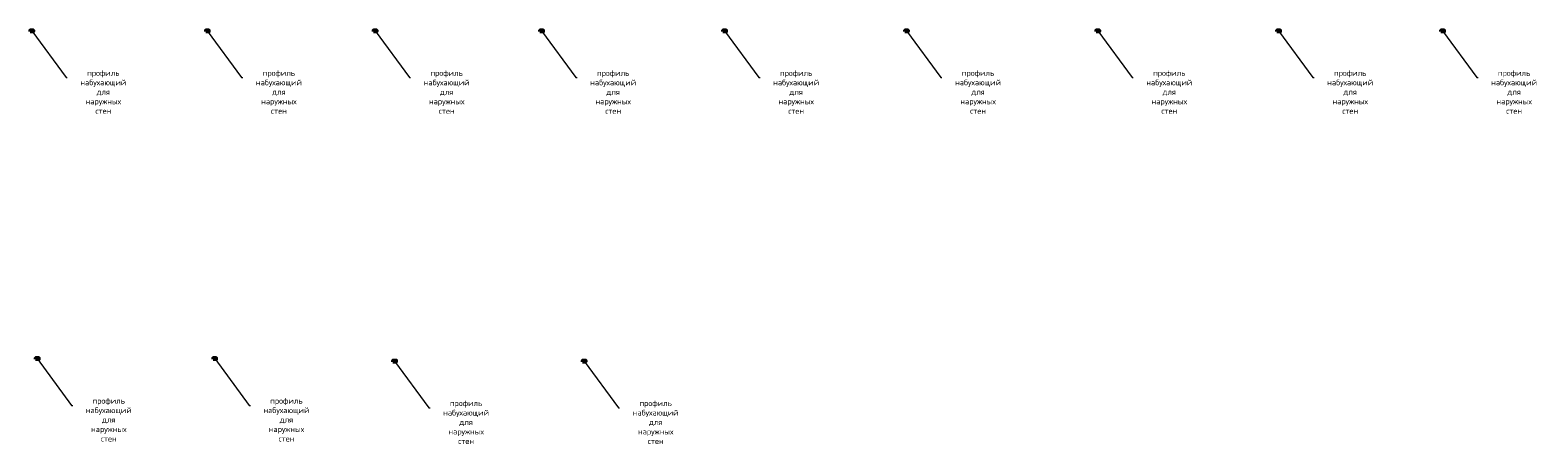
# Model space of a CAD drawing. Header units: millimetres. Extents: x 376598 to 1249954, y -318491 to -22134.
# Tile 346 of 444: x 909923 to 976327, y -163807 to -145526. Entities that reach past the tile are written whole.
import ezdxf
from ezdxf import colors
from ezdxf.entities.mleader import LeaderData, LeaderLine
from ezdxf.math import Vec2, Vec3

# ---------------------------------------------------------------- set-up
doc = ezdxf.new("R2010")
doc.units = ezdxf.units.MM
doc.layers.add('подоснова', color=151, linetype='Continuous', lineweight=5)
doc.layers.add('РАЗМЕРЫ', color=1, linetype='Continuous', lineweight=9)
doc.styles.add('GOST-2.304_Type-B', font='GOST_Common.ttf')

# ---------------------------------------------------------------- blocks, each defined once
blk = doc.blocks.new('_None')

msp = doc.modelspace()

# ---------------------------------------------------------------- hatches: boundary and pattern name
at = {"layer": 'РАЗМЕРЫ', "lineweight": 50, "transparency": 33554648}
h = msp.add_hatch(dxfattribs=at)
h.set_pattern_fill('ANGLE', color=1)
h.set_pattern_definition([(0, (376887.111, -103562.346), (0, 6.985), [5.08, -1.905]), (90, (376887.111, -103562.346), (-6.985, 4e-16), [5.08, -1.905])])
h.paths.add_polyline_path([(910066.9, -145526), (909922.9, -145526), (909922.9, -145584.2), (910066.9, -145584.2)])
h = msp.add_hatch(dxfattribs=at)
h.set_pattern_fill('ANGLE', color=1)
h.set_pattern_definition([(0, (384618.4145, -103562.346), (0, 6.985), [5.08, -1.905]), (90, (384618.4145, -103562.346), (-6.985, 4e-16), [5.08, -1.905])])
h.paths.add_polyline_path([(917798.2, -145526), (917654.2, -145526), (917654.2, -145584.2), (917798.2, -145584.2)])
h = msp.add_hatch(dxfattribs=at)
h.set_pattern_fill('ANGLE', color=1)
h.set_pattern_definition([(0, (392008.4975, -103564.5145), (0, 6.985), [5.08, -1.905]), (90, (392008.4975, -103564.5145), (-6.985, 4e-16), [5.08, -1.905])])
h.paths.add_polyline_path([(925188.3, -145528.1), (925044.3, -145528.1), (925044.3, -145586.4), (925188.3, -145586.4)])
h = msp.add_hatch(dxfattribs=at)
h.set_pattern_fill('ANGLE', color=1)
h.set_pattern_definition([(0, (399341.266, -103564.5145), (0, 6.985), [5.08, -1.905]), (90, (399341.266, -103564.5145), (-6.985, 4e-16), [5.08, -1.905])])
h.paths.add_polyline_path([(932521.1, -145528.1), (932377.1, -145528.1), (932377.1, -145586.4), (932521.1, -145586.4)])
h = msp.add_hatch(dxfattribs=at)
h.set_pattern_fill('ANGLE', color=1)
h.set_pattern_definition([(0, (407400.492, -103564.5145), (0, 6.985), [5.08, -1.905]), (90, (407400.492, -103564.5145), (-6.985, 4e-16), [5.08, -1.905])])
h.paths.add_polyline_path([(940580.3, -145528.1), (940436.3, -145528.1), (940436.3, -145586.4), (940580.3, -145586.4)])
h = msp.add_hatch(dxfattribs=at)
h.set_pattern_fill('ANGLE', color=1)
h.set_pattern_definition([(0, (415412.479, -103562.346), (0, 6.985), [5.08, -1.905]), (90, (415412.479, -103562.346), (-6.985, 4e-16), [5.08, -1.905])])
h.paths.add_polyline_path([(948592.3, -145526), (948448.3, -145526), (948448.3, -145584.2), (948592.3, -145584.2)])
h = msp.add_hatch(dxfattribs=at)
h.set_pattern_fill('ANGLE', color=1)
h.set_pattern_definition([(0, (423834.353, -103562.346), (0, 6.985), [5.08, -1.905]), (90, (423834.353, -103562.346), (-6.985, 4e-16), [5.08, -1.905])])
h.paths.add_polyline_path([(957014.1, -145526), (956870.2, -145526), (956870.2, -145584.2), (957014.1, -145584.2)])
h = msp.add_hatch(dxfattribs=at)
h.set_pattern_fill('ANGLE', color=1)
h.set_pattern_definition([(0, (431802.103, -103562.346), (0, 6.985), [5.08, -1.905]), (90, (431802.103, -103562.346), (-6.985, 4e-16), [5.08, -1.905])])
h.paths.add_polyline_path([(964981.9, -145526), (964837.9, -145526), (964837.9, -145584.2), (964981.9, -145584.2)])
h = msp.add_hatch(dxfattribs=at)
h.set_pattern_fill('ANGLE', color=1)
h.set_pattern_definition([(0, (439022.313, -103562.346), (0, 6.985), [5.08, -1.905]), (90, (439022.313, -103562.346), (-6.985, 4e-16), [5.08, -1.905])])
h.paths.add_polyline_path([(972202.1, -145526), (972058.1, -145526), (972058.1, -145584.2), (972202.1, -145584.2)])
h = msp.add_hatch(dxfattribs=at)
h.set_pattern_fill('ANGLE', color=1)
h.set_pattern_definition([(0, (377125.848, -117980.4065), (0, 6.985), [5.08, -1.905]), (90, (377125.848, -117980.4065), (-6.985, 4e-16), [5.08, -1.905])])
h.paths.add_polyline_path([(910305.6, -159944), (910161.7, -159944), (910161.7, -160002.3), (910305.6, -160002.3)])
h = msp.add_hatch(dxfattribs=at)
h.set_pattern_fill('ANGLE', color=1)
h.set_pattern_definition([(0, (384941.3005, -117980.4065), (0, 6.985), [5.08, -1.905]), (90, (384941.3005, -117980.4065), (-6.985, 4e-16), [5.08, -1.905])])
h.paths.add_polyline_path([(918121.1, -159944), (917977.1, -159944), (917977.1, -160002.3), (918121.1, -160002.3)])
h = msp.add_hatch(dxfattribs=at)
h.set_pattern_fill('ANGLE', color=1)
h.set_pattern_definition([(0, (392864.4115, -118087.408), (0, 6.985), [5.08, -1.905]), (90, (392864.4115, -118087.408), (-6.985, 4e-16), [5.08, -1.905])])
h.paths.add_polyline_path([(926044.2, -160051), (925900.2, -160051), (925900.2, -160109.3), (926044.2, -160109.3)])
h = msp.add_hatch(dxfattribs=at)
h.set_pattern_fill('ANGLE', color=1)
h.set_pattern_definition([(0, (401214.7464, -118087.408), (0, 6.985), [5.08, -1.905]), (90, (401214.7464, -118087.408), (-6.985, 4e-16), [5.08, -1.905])])
h.paths.add_polyline_path([(934394.5, -160051), (934250.6, -160051), (934250.6, -160109.3), (934394.5, -160109.3)])

# ---------------------------------------------------------------- linework, layer by layer
at = {"layer": 'РАЗМЕРЫ', "color": 1, "lineweight": 50}
for points in [[(909922.9, -145584.2), (910066.9, -145584.2), (910066.9, -145526), (909922.9, -145526)], [(917654.2, -145584.2), (917798.2, -145584.2), (917798.2, -145526), (917654.2, -145526)], [(925044.3, -145586.4), (925188.3, -145586.4), (925188.3, -145528.1), (925044.3, -145528.1)], [(932377.1, -145586.4), (932521.1, -145586.4), (932521.1, -145528.1), (932377.1, -145528.1)], [(940436.3, -145586.4), (940580.3, -145586.4), (940580.3, -145528.1), (940436.3, -145528.1)], [(948448.3, -145584.2), (948592.3, -145584.2), (948592.3, -145526), (948448.3, -145526)], [(956870.2, -145584.2), (957014.1, -145584.2), (957014.1, -145526), (956870.2, -145526)], [(964837.9, -145584.2), (964981.9, -145584.2), (964981.9, -145526), (964837.9, -145526)], [(972058.1, -145584.2), (972202.1, -145584.2), (972202.1, -145526), (972058.1, -145526)], [(910161.7, -160002.3), (910305.6, -160002.3), (910305.6, -159944), (910161.7, -159944)], [(917977.1, -160002.3), (918121.1, -160002.3), (918121.1, -159944), (917977.1, -159944)], [(925900.2, -160109.3), (926044.2, -160109.3), (926044.2, -160051), (925900.2, -160051)], [(934250.6, -160109.3), (934394.5, -160109.3), (934394.5, -160051), (934250.6, -160051)]]:
    msp.add_lwpolyline(points, close=True, dxfattribs=at)

# ---------------------------------------------------------------- leaders
at = {"layer": 'подоснова'}
ml = msp.add_multileader_mtext('Standard', dxfattribs=at)
ml.set_content('{\\C0;профиль набухающий\\Pдля наружных  стен}', color=256, style='GOST-2.304_Type-B')
ml.set_leader_properties(color=256, linetype='ByLayer', lineweight=15)
ml.set_arrow_properties(name='NONE')
ml.build(insert=Vec2(0, 0))
ml.multileader.update_dxf_attribs({"text_left_attachment_type": 6, "text_right_attachment_type": 6, "dogleg_length": 10, "arrow_head_size": 18})
ctx = ml.context
ctx.base_point, ctx.char_height, ctx.arrow_head_size, ctx.landing_gap_size, ctx.plane_origin = Vec3(911514.7, -147609.2), 250, 18, 20, Vec3(906935.3, -146255.5)
ctx.left_attachment, ctx.right_attachment, ctx.text_align_type = 6, 6, 1
notes = []
notes.append((ctx, [(0, (1, 1, 0), (911504.7, -147609.2), (1, 0), 10, [(0, [(909994.9, -145555.1)], 0, [])])]))
ctx.mtext.insert, ctx.mtext.width, ctx.mtext.alignment, ctx.mtext.flow_direction = Vec3(913146.3, -147284.2), 22.898, 2, 5
ml = msp.add_multileader_mtext('Standard', dxfattribs=at)
ml.set_content('{\\C0;профиль набухающий\\Pдля наружных  стен}', color=256, style='GOST-2.304_Type-B')
ml.set_leader_properties(color=256, linetype='ByLayer', lineweight=15)
ml.set_arrow_properties(name='NONE')
ml.build(insert=Vec2(0, 0))
ml.multileader.update_dxf_attribs({"text_left_attachment_type": 6, "text_right_attachment_type": 6, "dogleg_length": 10, "arrow_head_size": 18})
ctx = ml.context
ctx.base_point, ctx.char_height, ctx.arrow_head_size, ctx.landing_gap_size, ctx.plane_origin = Vec3(919246, -147609.2), 250, 18, 20, Vec3(914666.6, -146255.5)
ctx.left_attachment, ctx.right_attachment, ctx.text_align_type = 6, 6, 1
notes.append((ctx, [(0, (1, 1, 0), (919236, -147609.2), (1, 0), 10, [(0, [(917726.2, -145555.1)], 0, [])])]))
ctx.mtext.insert, ctx.mtext.width, ctx.mtext.alignment, ctx.mtext.flow_direction = Vec3(920877.6, -147284.2), 22.898, 2, 5
ml = msp.add_multileader_mtext('Standard', dxfattribs=at)
ml.set_content('{\\C0;профиль набухающий\\Pдля наружных  стен}', color=256, style='GOST-2.304_Type-B')
ml.set_leader_properties(color=256, linetype='ByLayer', lineweight=15)
ml.set_arrow_properties(name='NONE')
ml.build(insert=Vec2(0, 0))
ml.multileader.update_dxf_attribs({"text_left_attachment_type": 6, "text_right_attachment_type": 6, "dogleg_length": 10, "arrow_head_size": 18})
ctx = ml.context
ctx.base_point, ctx.char_height, ctx.arrow_head_size, ctx.landing_gap_size, ctx.plane_origin = Vec3(926636.1, -147611.4), 250, 18, 20, Vec3(922056.7, -146257.6)
ctx.left_attachment, ctx.right_attachment, ctx.text_align_type = 6, 6, 1
notes.append((ctx, [(0, (1, 1, 0), (926626.1, -147611.4), (1, 0), 10, [(0, [(925116.3, -145557.3)], 0, [])])]))
ctx.mtext.insert, ctx.mtext.width, ctx.mtext.alignment, ctx.mtext.flow_direction = Vec3(928267.7, -147286.4), 22.898, 2, 5
ml = msp.add_multileader_mtext('Standard', dxfattribs=at)
ml.set_content('{\\C0;профиль набухающий\\Pдля наружных  стен}', color=256, style='GOST-2.304_Type-B')
ml.set_leader_properties(color=256, linetype='ByLayer', lineweight=15)
ml.set_arrow_properties(name='NONE')
ml.build(insert=Vec2(0, 0))
ml.multileader.update_dxf_attribs({"text_left_attachment_type": 6, "text_right_attachment_type": 6, "dogleg_length": 10, "arrow_head_size": 18})
ctx = ml.context
ctx.base_point, ctx.char_height, ctx.arrow_head_size, ctx.landing_gap_size, ctx.plane_origin = Vec3(933968.9, -147611.4), 250, 18, 20, Vec3(929389.4, -146257.6)
ctx.left_attachment, ctx.right_attachment, ctx.text_align_type = 6, 6, 1
notes.append((ctx, [(0, (1, 1, 0), (933958.9, -147611.4), (1, 0), 10, [(0, [(932449.1, -145557.3)], 0, [])])]))
ctx.mtext.insert, ctx.mtext.width, ctx.mtext.alignment, ctx.mtext.flow_direction = Vec3(935600.4, -147286.4), 22.898, 2, 5
ml = msp.add_multileader_mtext('Standard', dxfattribs=at)
ml.set_content('{\\C0;профиль набухающий\\Pдля наружных  стен}', color=256, style='GOST-2.304_Type-B')
ml.set_leader_properties(color=256, linetype='ByLayer', lineweight=15)
ml.set_arrow_properties(name='NONE')
ml.build(insert=Vec2(0, 0))
ml.multileader.update_dxf_attribs({"text_left_attachment_type": 6, "text_right_attachment_type": 6, "dogleg_length": 10, "arrow_head_size": 18})
ctx = ml.context
ctx.base_point, ctx.char_height, ctx.arrow_head_size, ctx.landing_gap_size, ctx.plane_origin = Vec3(942028.1, -147611.4), 250, 18, 20, Vec3(937448.7, -146257.6)
ctx.left_attachment, ctx.right_attachment, ctx.text_align_type = 6, 6, 1
notes.append((ctx, [(0, (1, 1, 0), (942018.1, -147611.4), (1, 0), 10, [(0, [(940508.3, -145557.3)], 0, [])])]))
ctx.mtext.insert, ctx.mtext.width, ctx.mtext.alignment, ctx.mtext.flow_direction = Vec3(943659.6, -147286.4), 22.898, 2, 5
ml = msp.add_multileader_mtext('Standard', dxfattribs=at)
ml.set_content('{\\C0;профиль набухающий\\Pдля наружных  стен}', color=256, style='GOST-2.304_Type-B')
ml.set_leader_properties(color=256, linetype='ByLayer', lineweight=15)
ml.set_arrow_properties(name='NONE')
ml.build(insert=Vec2(0, 0))
ml.multileader.update_dxf_attribs({"text_left_attachment_type": 6, "text_right_attachment_type": 6, "dogleg_length": 10, "arrow_head_size": 18})
ctx = ml.context
ctx.base_point, ctx.char_height, ctx.arrow_head_size, ctx.landing_gap_size, ctx.plane_origin = Vec3(950040.1, -147609.2), 250, 18, 20, Vec3(945460.7, -146255.5)
ctx.left_attachment, ctx.right_attachment, ctx.text_align_type = 6, 6, 1
notes.append((ctx, [(0, (1, 1, 0), (950030.1, -147609.2), (1, 0), 10, [(0, [(948520.3, -145555.1)], 0, [])])]))
ctx.mtext.insert, ctx.mtext.width, ctx.mtext.alignment, ctx.mtext.flow_direction = Vec3(951671.6, -147284.2), 22.898, 2, 5
ml = msp.add_multileader_mtext('Standard', dxfattribs=at)
ml.set_content('{\\C0;профиль набухающий\\Pдля наружных  стен}', color=256, style='GOST-2.304_Type-B')
ml.set_leader_properties(color=256, linetype='ByLayer', lineweight=15)
ml.set_arrow_properties(name='NONE')
ml.build(insert=Vec2(0, 0))
ml.multileader.update_dxf_attribs({"text_left_attachment_type": 6, "text_right_attachment_type": 6, "dogleg_length": 10, "arrow_head_size": 18})
ctx = ml.context
ctx.base_point, ctx.char_height, ctx.arrow_head_size, ctx.landing_gap_size, ctx.plane_origin = Vec3(958462, -147609.2), 250, 18, 20, Vec3(953882.5, -146255.5)
ctx.left_attachment, ctx.right_attachment, ctx.text_align_type = 6, 6, 1
notes.append((ctx, [(0, (1, 1, 0), (958452, -147609.2), (1, 0), 10, [(0, [(956942.2, -145555.1)], 0, [])])]))
ctx.mtext.insert, ctx.mtext.width, ctx.mtext.alignment, ctx.mtext.flow_direction = Vec3(960093.5, -147284.2), 22.898, 2, 5
ml = msp.add_multileader_mtext('Standard', dxfattribs=at)
ml.set_content('{\\C0;профиль набухающий\\Pдля наружных  стен}', color=256, style='GOST-2.304_Type-B')
ml.set_leader_properties(color=256, linetype='ByLayer', lineweight=15)
ml.set_arrow_properties(name='NONE')
ml.build(insert=Vec2(0, 0))
ml.multileader.update_dxf_attribs({"text_left_attachment_type": 6, "text_right_attachment_type": 6, "dogleg_length": 10, "arrow_head_size": 18})
ctx = ml.context
ctx.base_point, ctx.char_height, ctx.arrow_head_size, ctx.landing_gap_size, ctx.plane_origin = Vec3(966429.7, -147609.2), 250, 18, 20, Vec3(961850.3, -146255.5)
ctx.left_attachment, ctx.right_attachment, ctx.text_align_type = 6, 6, 1
notes.append((ctx, [(0, (1, 1, 0), (966419.7, -147609.2), (1, 0), 10, [(0, [(964909.9, -145555.1)], 0, [])])]))
ctx.mtext.insert, ctx.mtext.width, ctx.mtext.alignment, ctx.mtext.flow_direction = Vec3(968061.3, -147284.2), 22.898, 2, 5
ml = msp.add_multileader_mtext('Standard', dxfattribs=at)
ml.set_content('{\\C0;профиль набухающий\\Pдля наружных  стен}', color=256, style='GOST-2.304_Type-B')
ml.set_leader_properties(color=256, linetype='ByLayer', lineweight=15)
ml.set_arrow_properties(name='NONE')
ml.build(insert=Vec2(0, 0))
ml.multileader.update_dxf_attribs({"text_left_attachment_type": 6, "text_right_attachment_type": 6, "dogleg_length": 10, "arrow_head_size": 18})
ctx = ml.context
ctx.base_point, ctx.char_height, ctx.arrow_head_size, ctx.landing_gap_size, ctx.plane_origin = Vec3(973649.9, -147609.2), 250, 18, 20, Vec3(969070.5, -146255.5)
ctx.left_attachment, ctx.right_attachment, ctx.text_align_type = 6, 6, 1
notes.append((ctx, [(0, (1, 1, 0), (973639.9, -147609.2), (1, 0), 10, [(0, [(972130.1, -145555.1)], 0, [])])]))
ctx.mtext.insert, ctx.mtext.width, ctx.mtext.alignment, ctx.mtext.flow_direction = Vec3(975281.5, -147284.2), 22.898, 2, 5
ml = msp.add_multileader_mtext('Standard', dxfattribs=at)
ml.set_content('{\\C0;профиль набухающий\\Pдля наружных  стен}', color=256, style='GOST-2.304_Type-B')
ml.set_leader_properties(color=256, linetype='ByLayer', lineweight=15)
ml.set_arrow_properties(name='NONE')
ml.build(insert=Vec2(0, 0))
ml.multileader.update_dxf_attribs({"text_left_attachment_type": 6, "text_right_attachment_type": 6, "dogleg_length": 10, "arrow_head_size": 18})
ctx = ml.context
ctx.base_point, ctx.char_height, ctx.arrow_head_size, ctx.landing_gap_size, ctx.plane_origin = Vec3(911753.4, -162027.3), 250, 18, 20, Vec3(907174, -160673.5)
ctx.left_attachment, ctx.right_attachment, ctx.text_align_type = 6, 6, 1
notes.append((ctx, [(0, (1, 1, 0), (911743.4, -162027.3), (1, 0), 10, [(0, [(910233.7, -159973.2)], 0, [])])]))
ctx.mtext.insert, ctx.mtext.width, ctx.mtext.alignment, ctx.mtext.flow_direction = Vec3(913385, -161702.3), 22.898, 2, 5
ml = msp.add_multileader_mtext('Standard', dxfattribs=at)
ml.set_content('{\\C0;профиль набухающий\\Pдля наружных  стен}', color=256, style='GOST-2.304_Type-B')
ml.set_leader_properties(color=256, linetype='ByLayer', lineweight=15)
ml.set_arrow_properties(name='NONE')
ml.build(insert=Vec2(0, 0))
ml.multileader.update_dxf_attribs({"text_left_attachment_type": 6, "text_right_attachment_type": 6, "dogleg_length": 10, "arrow_head_size": 18})
ctx = ml.context
ctx.base_point, ctx.char_height, ctx.arrow_head_size, ctx.landing_gap_size, ctx.plane_origin = Vec3(919578.5, -162027.3), 250, 18, 20, Vec3(914999.1, -160673.5)
ctx.left_attachment, ctx.right_attachment, ctx.text_align_type = 6, 6, 1
notes.append((ctx, [(0, (1, 1, 0), (919568.5, -162027.3), (1, 0), 10, [(0, [(918058.7, -159973.2)], 0, [])])]))
ctx.mtext.insert, ctx.mtext.width, ctx.mtext.alignment, ctx.mtext.flow_direction = Vec3(921210, -161702.3), 22.898, 2, 5
ml = msp.add_multileader_mtext('Standard', dxfattribs=at)
ml.set_content('{\\C0;профиль набухающий\\Pдля наружных  стен}', color=256, style='GOST-2.304_Type-B')
ml.set_leader_properties(color=256, linetype='ByLayer', lineweight=15)
ml.set_arrow_properties(name='NONE')
ml.build(insert=Vec2(0, 0))
ml.multileader.update_dxf_attribs({"text_left_attachment_type": 6, "text_right_attachment_type": 6, "dogleg_length": 10, "arrow_head_size": 18})
ctx = ml.context
ctx.base_point, ctx.char_height, ctx.arrow_head_size, ctx.landing_gap_size, ctx.plane_origin = Vec3(927492, -162134.3), 250, 18, 20, Vec3(922912.6, -160780.5)
ctx.left_attachment, ctx.right_attachment, ctx.text_align_type = 6, 6, 1
notes.append((ctx, [(0, (1, 1, 0), (927482, -162134.3), (1, 0), 10, [(0, [(925972.2, -160080.2)], 0, [])])]))
ctx.mtext.insert, ctx.mtext.width, ctx.mtext.alignment, ctx.mtext.flow_direction = Vec3(929123.6, -161809.3), 22.898, 2, 5
ml = msp.add_multileader_mtext('Standard', dxfattribs=at)
ml.set_content('{\\C0;профиль набухающий\\Pдля наружных  стен}', color=256, style='GOST-2.304_Type-B')
ml.set_leader_properties(color=256, linetype='ByLayer', lineweight=15)
ml.set_arrow_properties(name='NONE')
ml.build(insert=Vec2(0, 0))
ml.multileader.update_dxf_attribs({"text_left_attachment_type": 6, "text_right_attachment_type": 6, "dogleg_length": 10, "arrow_head_size": 18})
ctx = ml.context
ctx.base_point, ctx.char_height, ctx.arrow_head_size, ctx.landing_gap_size, ctx.plane_origin = Vec3(935842.3, -162134.3), 250, 18, 20, Vec3(931262.9, -160780.5)
ctx.left_attachment, ctx.right_attachment, ctx.text_align_type = 6, 6, 1
notes.append((ctx, [(0, (1, 1, 0), (935832.3, -162134.3), (1, 0), 10, [(0, [(934322.6, -160080.2)], 0, [])])]))
ctx.mtext.insert, ctx.mtext.width, ctx.mtext.alignment, ctx.mtext.flow_direction = Vec3(937473.9, -161809.3), 22.898, 2, 5
for ctx, leaders in notes:
    for number, flags, end, landing, length, lines in leaders:
        leader = LeaderData()
        leader.index, (leader.has_last_leader_line, leader.has_dogleg_vector, leader.attachment_direction) = number, flags
        leader.last_leader_point, leader.dogleg_vector, leader.dogleg_length = Vec3(end), Vec3(landing), length
        for number, points, colour, breaks in lines:
            line = LeaderLine()
            line.index, line.vertices, line.color, line.breaks = number, Vec3.list(points), colors.encode_raw_color(colour), breaks
            leader.lines.append(line)
        ctx.leaders.append(leader)

doc.saveas('drawing.dxf')
